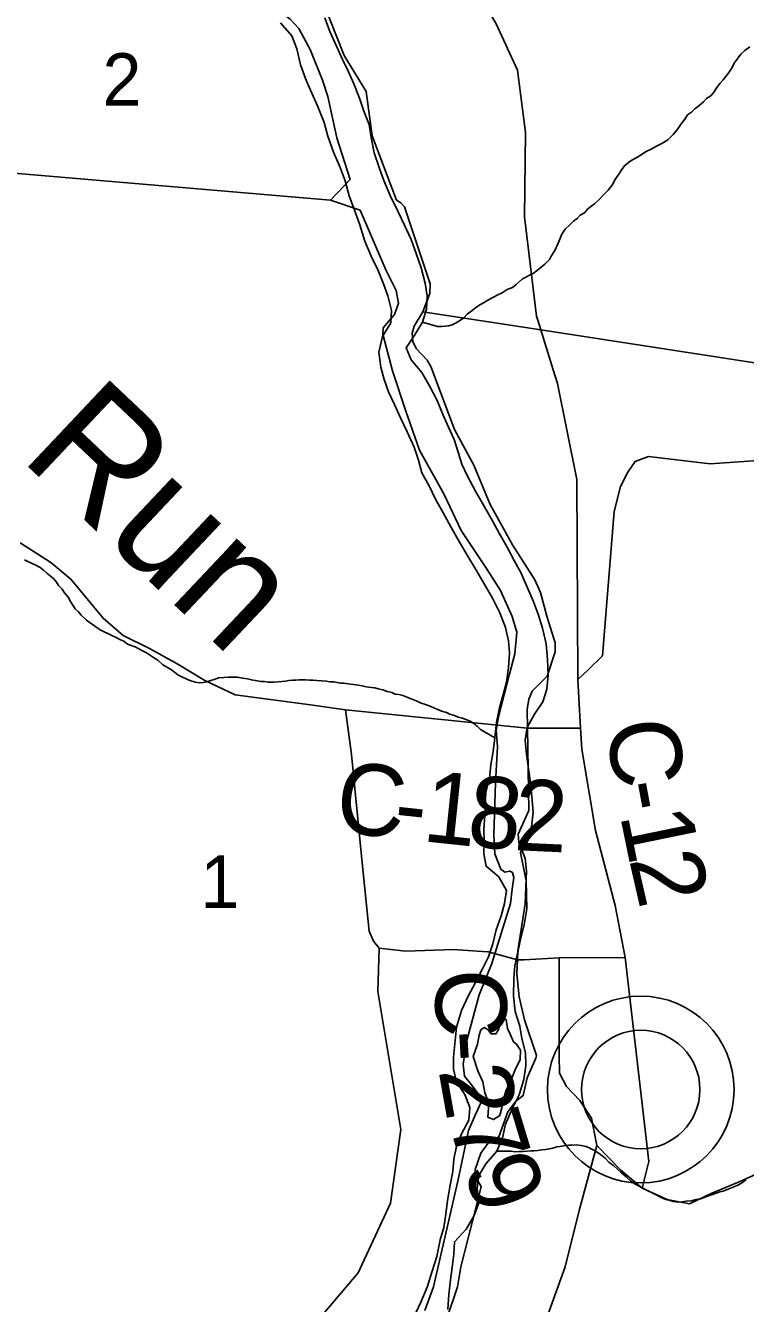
# Model space of a CAD drawing. Extents: x 1310247 to 1664935, y 284496 to 704931.
# Drawn here: x 1515226 to 1518257, y 531499 to 536874 of the extents above; entities that cross this region are included whole.
import ezdxf

# ---------------------------------------------------------------- set-up
doc = ezdxf.new("R2010")
doc.units = 0
for name, color, linetype in [('GM_X_Adjacent_County', 7, 'Continuous'), ('GM_X_City_Street', 7, 'Continuous'), ('GM_X_County', 7, 'Continuous'), ('GM_X_County_Road_Text', 7, 'Continuous'), ('GM_X_County_Subdivision', 7, 'Continuous'), ('GM_X_County_Subdivision_Text', 7, 'Continuous'), ('GM_X_Major_River_Text', 7, 'Continuous'), ('GM_X_Minor_Lake_Text', 7, 'Continuous'), ('GM_X_Minor_River_Text', 7, 'Continuous'), ('GM_X_Township_Road', 7, 'Continuous'), ('GM_X_Unincorporated', 7, 'Continuous'), ('GM_X_US_Location', 7, 'Continuous')]:
    doc.layers.add(name, color=color, linetype=linetype)

msp = doc.modelspace()

# ---------------------------------------------------------------- linework, layer by layer
at = {"layer": 'GM_X_Adjacent_County'}
for points in [[(1516503.4, 536910.1), (1516567.2, 536747.3), (1516660, 536596.2), (1516685.2, 536409.8), (1516787.3, 536139.8), (1516806.5, 536128.5), (1516820.8, 536110.8), (1516929, 535787.4), (1516927.8, 535747), (1516898.5, 535669.5), (1516862.5, 535609.2), (1516853.5, 535580.2), (1516856.6, 535544.7), (1516870.5, 535515.5), (1516917.2, 535466.8), (1516932.3, 535439.7), (1517031.3, 535174.3), (1517113.4, 535024.4), (1517181.9, 534858.8), (1517275.4, 534689.7), (1517369.7, 534542.5), (1517394.1, 534489.5), (1517419.8, 534390.3), (1517456.1, 534277.7), (1517456.2, 534240.1), (1517421.2, 534136.7), (1517358.6, 534074.5), (1517344.2, 534040.7), (1517337.7, 533996.6), (1517338.9, 533919), (1517344.5, 533571.9), (1517299.3, 533473), (1517302.3, 533438.5), (1517329.3, 533371), (1517334.8, 533319.1), (1517329.7, 533180.3), (1517299.1, 532982.1), (1517297.4, 532944.6), (1517294.9, 532885.9), (1517303.5, 532788.9), (1517326, 532692.3), (1517376.9, 532541.9), (1517374.7, 532530.4), (1517337.3, 532447.9), (1517321.1, 532373.2), (1517290.6, 532349.2), (1517256.4, 532305.3), (1517218, 532199.8), (1517176.2, 532177), (1517143.2, 532130.8), (1517118.4, 532061.6), (1517122.3, 532028.8), (1517143.8, 531990.4), (1517123.1, 531905.9), (1517058.6, 531652.3), (1517045, 531569.4), (1516999.6, 531435.4)], [(1518959, 535352.1), (1517394.9, 535593.7), (1516898.5, 535669.5), (1516927.8, 535747), (1516929, 535787.4), (1516820.8, 536110.8), (1516806.5, 536128.5), (1516787.3, 536139.8), (1516685.2, 536409.8), (1516660, 536596.2), (1516567.2, 536747.3), (1516503.4, 536910.1)], [(1516999.6, 531435.4), (1517045, 531569.4), (1517058.6, 531652.3), (1517123.1, 531905.9), (1517143.8, 531990.4), (1517122.3, 532028.8), (1517118.4, 532061.6), (1517143.2, 532130.8), (1517176.2, 532177), (1517218, 532199.8), (1517256.4, 532305.3), (1517290.6, 532349.2), (1517321.1, 532373.2), (1517337.3, 532447.9), (1517374.7, 532530.4), (1517376.9, 532541.9), (1517326, 532692.3), (1517303.5, 532788.9), (1517294.9, 532885.9), (1517297.4, 532944.6), (1517299.1, 532982.1), (1517329.7, 533180.3), (1517334.8, 533319.1), (1517329.3, 533371), (1517302.3, 533438.5), (1517299.3, 533473), (1517344.5, 533571.9), (1517338.9, 533919), (1517337.7, 533996.6), (1517344.2, 534040.7), (1517358.6, 534074.5), (1517421.2, 534136.7), (1517456.2, 534240.1), (1517456.1, 534277.7), (1517419.8, 534390.3), (1517394.1, 534489.5), (1517369.7, 534542.5), (1517275.4, 534689.7), (1517181.9, 534858.8), (1517113.4, 535024.4), (1517031.3, 535174.3), (1516932.3, 535439.7), (1516917.2, 535466.8), (1516870.5, 535515.5), (1516856.6, 535544.7), (1516853.5, 535580.2), (1516862.5, 535609.2), (1516898.5, 535669.5), (1517394.9, 535593.7), (1518959, 535352.1)]]:
    msp.add_lwpolyline(points, dxfattribs=at)
at = {"layer": 'GM_X_City_Street'}
for points in [[(1517357.7, 533631.2), (1517350.7, 533697.4), (1517334.4, 533809.8), (1517329.3, 533867.9), (1517338.1, 533921.9), (1517369, 533977.4), (1517403.9, 534029), (1517420.8, 534082.8), (1517425.7, 534140.8), (1517422.7, 534206.9), (1517417.7, 534273), (1517402.7, 534339.4), (1517383.6, 534397.7), (1517362.4, 534454.1), (1517339.2, 534508.5), (1517312.1, 534571), (1517282.9, 534623.6), (1517253.7, 534680.1), (1517220.5, 534738.7), (1517191.3, 534791.2), (1517158.1, 534849.8), (1517121, 534912.4), (1517086, 534979), (1517062.7, 535029.5), (1517047.4, 535079.8), (1517030.2, 535132.1), (1517007, 535184.5), (1516983.7, 535234.9), (1516958.6, 535297.4), (1516927.5, 535355.9), (1516894.3, 535414.5), (1516849, 535467.3), (1516827.8, 535517.7), (1516862.6, 535569.2), (1516897.6, 535626.7), (1516914.5, 535680.5), (1516917.3, 535736.5), (1516908.2, 535790.7), (1516891.1, 535855.1), (1516870, 535915.5), (1516848.9, 535973.9), (1516821.8, 536034.4), (1516794.6, 536090.8), (1516761.6, 536159.4), (1516734.5, 536221.9), (1516715.3, 536276.3), (1516694.2, 536338.7), (1516681.2, 536403), (1516672, 536457.2), (1516650.8, 536513.6), (1516631.6, 536567.9), (1516608.5, 536628.3), (1516585.3, 536678.8), (1516560, 536731.2), (1516534.9, 536787.7), (1516507.7, 536848.2), (1516486.6, 536906.5)], [(1516299.9, 536885.4), (1516347.1, 536830.6), (1516368.3, 536776.2), (1516383.3, 536707.9), (1516408.3, 536639.5), (1516431.6, 536589.1), (1516454.8, 536536.6), (1516483.8, 536466.1), (1516498.9, 536407.8), (1516521.9, 536341.4), (1516551, 536276.8), (1516572.1, 536220.4), (1516589.2, 536158.1), (1516610.3, 536097.7), (1516631.4, 536039.3), (1516654.4, 535966.9), (1516681.5, 535904.4), (1516710.6, 535843.9), (1516733.7, 535787.4), (1516751, 535737.1), (1516766.1, 535674.8), (1516763.3, 535622.8), (1516728.3, 535565.3), (1516713.2, 535499.4), (1516722.3, 535437.2), (1516735.5, 535385), (1516754.7, 535332.6), (1516780, 535280.2), (1516805.2, 535223.7), (1516832.3, 535165.2), (1516861.4, 535100.7), (1516880.6, 535046.3), (1516893.8, 534992), (1516925, 534937.5), (1516950.2, 534885), (1516983.4, 534826.5), (1517016.5, 534765.9), (1517051.6, 534703.2), (1517088.7, 534638.6), (1517121.9, 534586), (1517157.1, 534525.4), (1517192.2, 534464.8), (1517223.3, 534404.2), (1517246.4, 534341.8), (1517259.6, 534285.5), (1517262.8, 534235.4), (1517259.8, 534173.4), (1517250.9, 534111.4), (1517236, 534059.6), (1517221.1, 534003.8), (1517208.2, 533943.9), (1517201.1, 533877.9), (1517194.2, 533820), (1517185.4, 533764), (1517178.5, 533708.1), (1517163.6, 533650.2), (1517160.1, 533554.2), (1517155.1, 533492.2), (1517156.3, 533442.1), (1517155.5, 533390.1), (1517164.7, 533337.8), (1517218.1, 533293), (1517251.3, 533236.4), (1517242.5, 533180.4), (1517227.6, 533128.6), (1517206.7, 533070.9), (1517193.7, 533011), (1517174.9, 532957.2), (1517148, 532903.6), (1517119, 532845.9), (1517090.2, 532794.3), (1517061.1, 532730.7), (1517040, 532660.9), (1517032.9, 532591), (1517028, 532535), (1517027.3, 532484.9), (1517040.5, 532430.6), (1517075.7, 532378), (1517096.9, 532323.6), (1517092.1, 532269.6), (1517061.1, 532212), (1517040.3, 532160.3), (1517029.4, 532106.4), (1517024.6, 532054.4), (1517013.7, 531996.5), (1517002.7, 531932.6), (1516995.8, 531874.6), (1516986.9, 531818.7), (1516972.1, 531766.8), (1516957, 531697), (1516938, 531635.2), (1516916.9, 531567.4), (1516889.9, 531503.8), (1516858.8, 531438.2)], [(1517003.6, 531473.9), (1517008.6, 531536), (1517015.6, 531597.9), (1517022.4, 531649.9), (1517029.3, 531705.9), (1517032.1, 531757.9), (1517081, 531811.2), (1517111.9, 531862.8), (1517134.8, 531920.5), (1517127.7, 531982.7), (1517132.5, 532034.7), (1517163.4, 532086.3), (1517210.3, 532139.6), (1517233.2, 532195.3), (1517246.1, 532253.2), (1517275.2, 532316.8), (1517304.2, 532376.5), (1517323.2, 532440.2), (1517332.1, 532500.2), (1517330.9, 532552.3), (1517315.8, 532612.6), (1517306.6, 532664.8), (1517287.5, 532727.2), (1517280.5, 532791.4), (1517281.7, 532865.4), (1517286.5, 532919.4), (1517299.5, 532983.3), (1517310.4, 533037.2), (1517325.2, 533091), (1517336.3, 533158.9), (1517335.3, 533221), (1517334.1, 533277.1), (1517321.1, 533339.4), (1517309.9, 533393.7), (1517332.8, 533451.4), (1517355.7, 533503.1), (1517362.6, 533565), (1517357.7, 533631.2)], [(1517249, 532693.7), (1517228.9, 532696), (1517222.7, 532678.1), (1517218.3, 532652.2), (1517205.9, 532632.3), (1517185.9, 532632.6), (1517172.1, 532650.9), (1517156.2, 532659.1), (1517142.1, 532649.3), (1517135.7, 532627.4), (1517129.1, 532589.5), (1517110.3, 532537.7), (1517129.4, 532477.3), (1517150.7, 532430.9), (1517160, 532384.7)], [(1517160, 532384.7), (1517171.5, 532352.5), (1517175, 532320.4), (1517172.4, 532282.4), (1517196.3, 532272), (1517222.7, 532289.6), (1517231.2, 532321.5), (1517235.6, 532347.5), (1517248.3, 532391.3), (1517267, 532433.1), (1517287.8, 532480.8), (1517308.5, 532524.6), (1517309.1, 532564.6), (1517293.4, 532588.9), (1517279.6, 532599.1), (1517266, 532631.4), (1517254.4, 532655.6), (1517249, 532693.7)]]:
    msp.add_lwpolyline(points, dxfattribs=at)
at = {"layer": 'GM_X_County'}
msp.add_lwpolyline([(1515094, 536260.1), (1515215.5, 537843.6), (1515275.3, 537832.5), (1515387, 537702.6), (1515457.7, 537629.4), (1515526.6, 537568.2), (1515615.5, 537506.7), (1515716.2, 537431), (1515814.8, 537351.3), (1516044.9, 537131.3), (1516167.1, 537029.2), (1516340.8, 536900.3), (1516376.1, 536861.7), (1516424.6, 536772.8), (1516476.3, 536644), (1516499.1, 536575.6), (1516536.1, 536401), (1516593, 536226.1), (1516509.6, 536139.5)], close=True, dxfattribs=at)
msp.add_lwpolyline([(1515094, 536260.1), (1516509.6, 536139.5), (1516634.8, 536097.4), (1516679, 535996.6), (1516742.4, 535845.6), (1516786.8, 535758.8), (1516796, 535706.7), (1516779.1, 535659), (1516732.1, 535601.8), (1516729.7, 535575.9), (1516771, 535421.2), (1516826.1, 535256.3), (1516885.2, 535087.3), (1516987.9, 534901.6), (1517059.3, 534750.3), (1517166.4, 534590.5), (1517224.8, 534497.6), (1517274.9, 534388.7), (1517293.8, 534322.4), (1517286.2, 534230.6), (1517262.7, 534145), (1517217.6, 533965.8), (1517206.6, 533910), (1517213.4, 533839.9), (1517204.8, 533688.1), (1517197, 533470.3), (1517201.6, 533390.3), (1517226.5, 533325.8), (1517244.3, 533313.5), (1517264.3, 533317.2), (1517276.2, 533311), (1517281.9, 533290.9), (1517275, 533241), (1517268, 533181.2), (1517189.6, 532928.6), (1517135.3, 532797.6), (1517084, 532604.5), (1517068.3, 532504.8), (1517073.4, 532454.7), (1517102.8, 532418.2), (1517139.9, 532369.6), (1517143.5, 532345.5), (1517120.6, 532293.9), (1517091.4, 532226.5), (1517045.8, 532013.3), (1516944.1, 531569.2), (1516906.4, 531469.9)], dxfattribs=at)
at = {"layer": 'GM_X_County_Road_Text'}
for points in [[(1514401.4, 540715.1), (1514549.5, 540222.3), (1514803, 539670.2), (1514939.9, 539404), (1515173.5, 539186.8), (1515578.3, 538877.3), (1515751.9, 538668.8), (1515949.5, 538450), (1516589.5, 537893.1), (1516654.4, 537802.2), (1517017.5, 537198.6), (1517205.8, 536883.7), (1517297.5, 536686.2), (1517330.3, 536423.3), (1517326, 536068.7), (1517376.9, 535651.2), (1517382.1, 535634.6)], [(1517382.1, 535634.6), (1517394.9, 535593.6), (1517447.5, 535425.4), (1517465.5, 535367.6), (1517546.7, 534963.8), (1517551.6, 534122.6)], [(1517551.6, 534122.6), (1517594.9, 534164.3), (1517654.1, 534223.3), (1517703.9, 534829.4), (1517730, 534935.1), (1517761.2, 534994.6), (1517792.1, 535040.1), (1517848.6, 535061.1), (1518108.4, 535030.2), (1518351.2, 535047.7), (1518578, 535173.6), (1518781.8, 535251.9), (1518916.3, 535327.9)], [(1515204.3, 534698.1), (1515333.5, 534616), (1515417.6, 534545.5), (1515552.6, 534381.1), (1515636.8, 534308.7), (1515748.3, 534254), (1515867.7, 534187.4), (1515981.2, 534118.9), (1516108.4, 534058.3), (1516425.3, 534016.2), (1516573.1, 533995.7)], [(1517749.9, 532953.3), (1517708, 533172.5), (1517626, 533488.6), (1517568.5, 533830.2), (1517561.6, 533918.1), (1517551.6, 534122.6)], [(1516573.1, 533995.7), (1517116.1, 533941.3)], [(1517116.1, 533941.3), (1517338.9, 533919), (1517561.6, 533918.1)], [(1517472.2, 532952), (1517749.9, 532953.3)], [(1517472.2, 532952), (1517472.9, 532539.7), (1517474, 532467.5), (1517503.4, 532411), (1517558.7, 532352.2), (1517607.9, 532277.5), (1517630.5, 532163)], [(1517749.9, 532953.3), (1517850, 532096.2), (1517821.4, 531984.3)], [(1517821.4, 531984.3), (1517926.7, 531936.2), (1518020.5, 531918.4), (1518115.5, 531962.7), (1518230.6, 532010.7), (1518357.9, 532068.4), (1518537.3, 532125.1), (1518970.9, 532275.3), (1519331.4, 532480.9), (1519467.7, 532586.6), (1519548.5, 532621.1), (1519699.3, 532648.3), (1519861.6, 532653.3), (1520004.5, 532686.7), (1520237.5, 532820.6), (1520451.7, 532812.6), (1520537.4, 532792.9), (1520655.8, 532696.6), (1520830.8, 532525), (1520906, 532479.5), (1523392.8, 532196.5)], [(1517821.4, 531984.3), (1517731.4, 532059.5), (1517630.5, 532163), (1517557.1, 531889.3), (1517498.1, 531653.5), (1517429.7, 531465.9), (1517014.2, 530558.9), (1516676.5, 529797.3), (1516581, 529523.8), (1516514.2, 529294.1), (1516452.8, 529026.2), (1516398.3, 528660.1), (1516268.9, 526085.5), (1516241, 525763.1), (1516213, 525605.1), (1516112, 525361.7), (1515971, 525132.8), (1515661.7, 524760.4)]]:
    msp.add_lwpolyline(points, dxfattribs=at)
at = {"layer": 'GM_X_County_Subdivision'}
for points in [[(1516714.9, 532993.8), (1516826.5, 532980.1), (1517026.1, 532987.9), (1517149.8, 532979.7)], [(1517149.8, 532979.7), (1517172.9, 532978.1), (1517297.4, 532944.6), (1517325.7, 532944.5), (1517472.2, 532952)]]:
    msp.add_lwpolyline(points, dxfattribs=at)
at = {"layer": 'GM_X_County_Subdivision_Text'}
for points in [[(1516714.9, 532993.8), (1516690.5, 533022.2), (1516672.9, 533065.2), (1516642.5, 533366.6), (1516598.5, 533807.8), (1516573.1, 533995.7)], [(1513575.3, 529591.9), (1513640.8, 530929.4), (1514474.4, 530856.9), (1515133.8, 530767), (1515270.3, 530756.6), (1515626.7, 530914.6), (1515825.6, 531132.7), (1515962.8, 531215.2), (1516162.6, 531180.7), (1516226.8, 531187.9), (1516253.6, 531249.7), (1516421.5, 531386), (1516626.7, 531628), (1516762.5, 531921), (1516806.3, 532231.2), (1516709.2, 532811.5), (1516714.9, 532993.8)]]:
    msp.add_lwpolyline(points, dxfattribs=at)
at = {"layer": 'GM_X_Major_River_Text'}
msp.add_line((1517815.9, 532398.7), (1517815.9, 532398.7), dxfattribs=at)
at = {"layer": 'GM_X_Minor_River_Text'}
for points in [[(1516897.6, 535626.7), (1516959.7, 535607.6), (1516977.8, 535607.3), (1516991.9, 535609), (1517006, 535610.8), (1517022.2, 535614.5), (1517036.5, 535622.3), (1517056.9, 535633.9), (1517071.2, 535643.7), (1517085.7, 535659.5), (1517106.1, 535675.2), (1517120.5, 535687), (1517138.9, 535698.7), (1517157.2, 535708.4), (1517171.5, 535718.2), (1517193.9, 535729.8), (1517214.3, 535741.5), (1517232.6, 535749.2), (1517253.1, 535762.9), (1517275.4, 535772.5), (1517291.8, 535784.3), (1517318.5, 535807.9), (1517332.7, 535815.7), (1517347, 535823.5), (1517363.3, 535831.2), (1517381.7, 535844.9), (1517412.5, 535870.5), (1517431.1, 535890.2), (1517439.4, 535904.1), (1517454.1, 535927.9), (1517466.8, 535955.8), (1517475.3, 535975.8), (1517483.8, 535995.7), (1517498.3, 536017.5), (1517516.9, 536035.3), (1517533.3, 536051), (1517547.7, 536062.8), (1517560.1, 536076.7), (1517578.4, 536086.4), (1517592.9, 536102.2), (1517621.5, 536123.7), (1517642.1, 536143.4), (1517656.5, 536159.3), (1517679.2, 536180.9), (1517697.9, 536206.7), (1517706.3, 536224.6), (1517723, 536248.4), (1517735.5, 536268.3), (1517747.9, 536284.1), (1517764.4, 536297.9), (1517778.7, 536307.7), (1517799.1, 536319.3), (1517821.5, 536333), (1517835.8, 536342.8), (1517860.2, 536354.4), (1517882.6, 536366), (1517905.1, 536377.7), (1517929.6, 536393.3), (1517952.2, 536415), (1517968.7, 536434.8), (1517985.4, 536460.5), (1518002, 536480.3), (1518012.5, 536498.2), (1518028.8, 536510), (1518043.2, 536523.8), (1518059.6, 536535.5), (1518080.1, 536553.2), (1518092.5, 536567.1), (1518110.9, 536578.8), (1518125.3, 536594.6), (1518133.7, 536608.5), (1518148.3, 536630.3), (1518162.7, 536646.1), (1518183.5, 536671.8), (1518200.1, 536697.7), (1518208.6, 536715.6), (1518225.2, 536737.4), (1518237.6, 536753.2), (1518254.1, 536769), (1518274.6, 536784.7)], [(1515222.4, 534627.1), (1515242.3, 534616.7), (1515270.2, 534604.1), (1515288.1, 534593.7), (1515302, 534583.4), (1515315.8, 534571.1), (1515329.6, 534558.8), (1515345.4, 534546.5), (1515357.2, 534532.2), (1515364.9, 534518), (1515380.7, 534503.6), (1515390.4, 534487.4), (1515406.1, 534469), (1515415.7, 534450.8), (1515425.5, 534436.5), (1515435.2, 534420.3), (1515449, 534408), (1515460.8, 534393.7), (1515482.4, 534373.2), (1515498.3, 534360.9), (1515516.1, 534348.5), (1515537.9, 534334), (1515553.9, 534325.7), (1515575.8, 534315.3), (1515591.7, 534306.9), (1515605.6, 534300.7), (1515625.5, 534290.2), (1515639.5, 534284), (1515655.3, 534271.6), (1515687.3, 534261), (1515703.2, 534252.7), (1515721.1, 534242.3), (1515735, 534236), (1515752.9, 534223.6), (1515768.7, 534213.3), (1515782.6, 534205), (1515804.3, 534184.5), (1515824.2, 534174.1), (1515840.1, 534163.8), (1515854, 534153.5), (1515867.8, 534143.2), (1515883.7, 534134.8), (1515905.6, 534124.4), (1515921.6, 534118.1), (1515941.6, 534111.7), (1515957.6, 534109.4), (1515973.8, 534111.1), (1515987.9, 534112.9), (1516006.2, 534118.5), (1516024.4, 534124.2), (1516038.6, 534130), (1516062.8, 534131.6), (1516079, 534133.3), (1516103.1, 534132.8), (1516119.2, 534132.5), (1516139.3, 534128.2), (1516161.3, 534125.8), (1516177.3, 534121.4), (1516193.4, 534119.1), (1516217.5, 534114.7), (1516231.5, 534114.4), (1516247.6, 534112.1), (1516269.7, 534111.7), (1516289.9, 534113.3), (1516320.2, 534116.8), (1516334.3, 534118.6), (1516350.4, 534120.3), (1516364.5, 534120), (1516378.7, 534121.8), (1516404.8, 534121.3), (1516420.9, 534121), (1516437, 534120.7), (1516453.1, 534118.4), (1516473.2, 534118), (1516491.3, 534115.7), (1516507.3, 534113.4), (1516523.4, 534113.1), (1516537.4, 534110.8), (1516551.5, 534108.5), (1516565.6, 534108.3), (1516595.7, 534103.7), (1516617.8, 534101.3), (1516643.8, 534096.8), (1516659.8, 534092.5), (1516681.9, 534090.1), (1516696, 534087.8), (1516710, 534083.6), (1516730, 534079.2), (1516748, 534072.8), (1516768, 534068.4), (1516782, 534062.2)], [(1516782, 534062.2), (1516798, 534059.8), (1516814, 534055.5), (1516836, 534047.1), (1516851.9, 534040.8), (1516867.9, 534034.5), (1516891.8, 534024), (1516909.8, 534017.6), (1516931.7, 534009.2), (1516947.7, 534002.9), (1516961.7, 533996.6), (1516977.6, 533990.3), (1516997.6, 533983.9), (1517011.6, 533977.6), (1517031.5, 533971.2), (1517047.5, 533964.9), (1517065.5, 533960.5), (1517083.5, 533954.2), (1517097.5, 533947.9), (1517113.3, 533937.6), (1517127.2, 533927.3), (1517141, 533912.9), (1517201.1, 533877.9)], [(1517210.3, 532139.6), (1517270.2, 532138.8), (1517286.3, 532136.4), (1517304.4, 532138.1), (1517320.5, 532137.8), (1517336.7, 532139.5), (1517352.8, 532141.3), (1517366.9, 532141), (1517383, 532142.7), (1517399.2, 532144.4), (1517415.3, 532146.1), (1517431.5, 532149.8), (1517445.6, 532151.6), (1517461.9, 532157.3), (1517476, 532159.1), (1517498.2, 532162.7), (1517512.4, 532164.4), (1517526.4, 532164.2), (1517544.6, 532165.9), (1517564.7, 532163.5), (1517586.7, 532159.1), (1517604.6, 532150.7), (1517620.6, 532142.4), (1517636.4, 532132), (1517652.3, 532121.7), (1517666.1, 532109.4), (1517681.9, 532093), (1517701.7, 532078.6), (1517717.4, 532064.3), (1517735.2, 532047.9), (1517755, 532031.4), (1517774.7, 532013), (1517792.5, 532000.6), (1517812.4, 531990.2), (1517842.2, 531973.6), (1517866.2, 531963.1), (1517884.1, 531954.7), (1517902, 531944.3), (1517921.9, 531935.9), (1517939.9, 531931.6), (1517953.9, 531927.3), (1517972, 531925), (1517990.2, 531926.7), (1518006.3, 531928.4), (1518028.5, 531930), (1518048.7, 531935.6), (1518069, 531939.3), (1518097.4, 531950.8), (1518121.7, 531958.4), (1518148.1, 531968), (1518162.3, 531971.7), (1518186.7, 531981.3), (1518207, 531989), (1518221.2, 531994.8), (1518239.5, 532004.5), (1518260, 532020.2)]]:
    msp.add_lwpolyline(points, dxfattribs=at)
at = {"layer": 'GM_X_Unincorporated'}
for radius in [392.8, 249]:
    msp.add_circle((1517815.9, 532398.7), radius, dxfattribs=at)

# ---------------------------------------------------------------- texts
at = {"layer": 'GM_X_Minor_Lake_Text'}
msp.add_text('Run', height=500, rotation=316.6301, dxfattribs=at).set_placement((1515197.4, 535055.2))
at = {"layer": 'GM_X_Township_Road'}
for s, rotation, p in [('C', 277.4552, (1517669.7, 533940.8)), ('C', 353.7387, (1516522.9, 533484)), ('1', 354.0138, (1516891.8, 533443.6)), ('8', 354.6884, (1517079.5, 533424)), ('2', 357.3758, (1517278.8, 533405.8)), ('-', 280.4947, (1517704.2, 533681.1)), ('-', 353.8021, (1516768.2, 533457.1)), ('1', 281.5878, (1517727.6, 533554.9)), ('2', 282.9235, (1517766, 533367.9)), ('C', 270, (1516951.7, 532906.9)), ('-', 273.3805, (1516952.3, 532641.2)), ('2', 280.1415, (1516964.1, 532479.8)), ('7', 286.9025, (1517005.7, 532260.3)), ('9', 290.283, (1517065.6, 532065.2))]:
    msp.add_text(s, height=300, rotation=rotation, dxfattribs=at).set_placement(p)
at = {"layer": 'GM_X_US_Location'}
for s, p in [('2', (1515550.1, 536536.3)), ('1', (1515961.6, 533162))]:
    msp.add_text(s, height=221, rotation=0, dxfattribs=at).set_placement(p)

doc.saveas('drawing.dxf')
